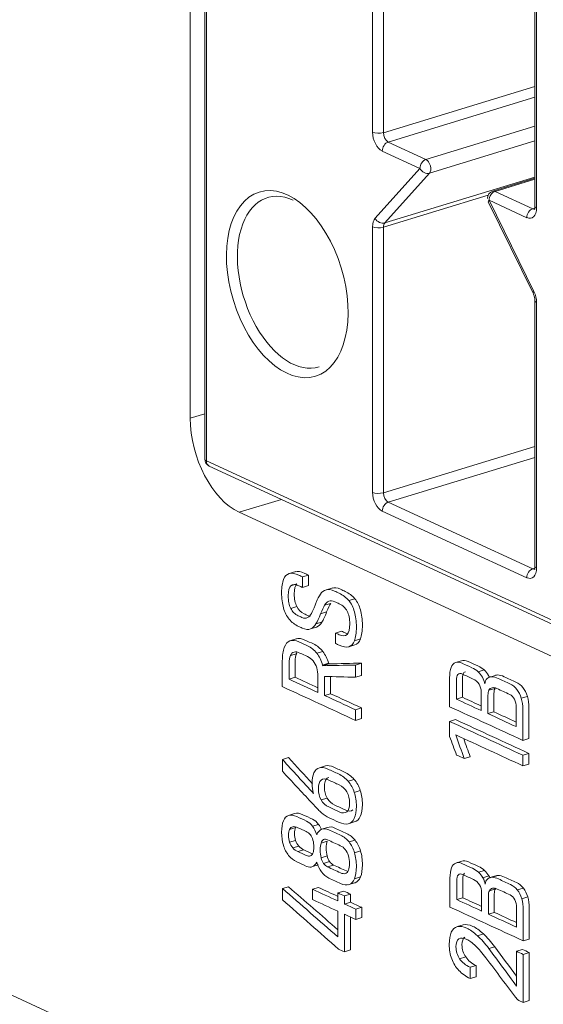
# Model space of a CAD drawing. Header units: millimetres. Extents: x 990 to 1809, y 0 to 562.
# Tile 483 of 550: x 1601.75 to 1608.51, y 156.75 to 169.48. Entities that reach past the tile are written whole.
import ezdxf

# ---------------------------------------------------------------- set-up
doc = ezdxf.new("R2010")
doc.units = ezdxf.units.MM
doc.layers.add('1', color=7, linetype='Continuous', true_color=0xffffff)
doc.layers.add('10', color=7, linetype='Continuous')

msp = doc.modelspace()

# ---------------------------------------------------------------- linework, layer by layer
at = {"layer": '1', "color": 7, "linetype": 'Continuous', "lineweight": 18}
for p, q in [((1603.95, 173.447), (1603.95, 164.327)), ((1603.95, 164.327), (1604.137, 164.384)), ((1604.581, 163.109), (1605.129, 163.276)), ((1604.581, 163.109), (1621.694, 155.215)), ((1605.314, 162.342), (1605.217, 162.313)), ((1605.479, 162.297), (1605.402, 162.273)), ((1605.328, 162.183), (1605.251, 162.159)), ((1605.479, 162.161), (1605.402, 162.137)), ((1605.793, 162.132), (1605.696, 162.103)), ((1606.076, 161.992), (1605.999, 161.968)), ((1605.327, 161.889), (1605.249, 161.866)), ((1605.765, 161.931), (1605.687, 161.907)), ((1605.713, 161.82), (1605.635, 161.796)), ((1605.582, 161.625), (1605.505, 161.601)), ((1605.652, 161.689), (1605.575, 161.666)), ((1605.332, 161.475), (1605.235, 161.445)), ((1605.906, 161.571), (1605.828, 161.547)), ((1606.15, 161.472), (1606.073, 161.448)), ((1606.076, 161.394), (1605.999, 161.37)), ((1605.244, 161.255), (1605.321, 161.279)), ((1605.663, 161.31), (1605.585, 161.286)), ((1605.738, 161.157), (1605.661, 161.133)), ((1605.741, 161.149), (1605.663, 161.125)), ((1606.165, 161.158), (1606.087, 161.134)), ((1607.454, 161.19), (1607.377, 161.166)), ((1605.227, 160.952), (1605.305, 160.975)), ((1606.165, 160.998), (1606.087, 160.975)), ((1607.748, 161.07), (1607.671, 161.046)), ((1607.906, 161.004), (1607.809, 160.974)), ((1605.764, 160.763), (1605.687, 160.74)), ((1607.467, 160.717), (1607.389, 160.693)), ((1607.811, 160.808), (1607.889, 160.831)), ((1608.307, 160.728), (1608.229, 160.705)), ((1606.165, 160.579), (1606.087, 160.555)), ((1607.798, 160.505), (1607.875, 160.528)), ((1606.165, 160.441), (1606.087, 160.417)), ((1607.38, 160.428), (1607.302, 160.404)), ((1608.326, 160.182), (1608.249, 160.159)), ((1607.568, 159.948), (1607.49, 159.924)), ((1608.326, 159.991), (1608.249, 159.967)), ((1605.218, 159.936), (1605.141, 159.912)), ((1605.696, 159.829), (1605.619, 159.805)), ((1608.326, 159.853), (1608.249, 159.83)), ((1606.068, 159.654), (1605.99, 159.631)), ((1606.147, 159.511), (1606.07, 159.487)), ((1605.642, 159.389), (1605.72, 159.413)), ((1605.299, 159.212), (1605.221, 159.189)), ((1605.608, 159.073), (1605.531, 159.049)), ((1606.069, 159.105), (1605.992, 159.081)), ((1605.234, 159.008), (1605.311, 159.032)), ((1605.725, 159.033), (1605.648, 159.009)), ((1605.234, 158.841), (1605.311, 158.865)), ((1605.641, 158.831), (1605.719, 158.855)), ((1606.081, 158.868), (1606.003, 158.845)), ((1605.275, 158.769), (1605.353, 158.792)), ((1605.341, 158.72), (1605.419, 158.744)), ((1606.151, 158.729), (1606.073, 158.706)), ((1605.608, 158.549), (1605.53, 158.526)), ((1605.641, 158.642), (1605.719, 158.666)), ((1605.674, 158.567), (1605.751, 158.591)), ((1605.725, 158.523), (1605.802, 158.547)), ((1607.459, 158.597), (1607.382, 158.573)), ((1607.753, 158.477), (1607.676, 158.453)), ((1605.99, 158.291), (1606.087, 158.321)), ((1606.151, 158.393), (1606.073, 158.369)), ((1607.81, 158.407), (1607.732, 158.383)), ((1607.901, 158.408), (1607.823, 158.385)), ((1607.928, 158.412), (1607.851, 158.389)), ((1605.219, 158.266), (1605.141, 158.243)), ((1605.608, 158.257), (1605.531, 158.233)), ((1605.936, 158.21), (1605.858, 158.186)), ((1606.02, 158.171), (1605.942, 158.147)), ((1607.816, 158.215), (1607.894, 158.238)), ((1608.255, 158.249), (1608.177, 158.225)), ((1606.02, 158.067), (1605.942, 158.043)), ((1607.394, 158.1), (1607.472, 158.124)), ((1608.312, 158.136), (1608.234, 158.112)), ((1607.253, 154.276), (1599.363, 157.916)), ((1606.166, 158), (1606.088, 157.976)), ((1607.803, 157.912), (1607.88, 157.935)), ((1606.166, 157.867), (1606.088, 157.843)), ((1607.479, 157.774), (1607.402, 157.75)), ((1607.738, 157.657), (1607.661, 157.633)), ((1608.331, 157.59), (1608.254, 157.566)), ((1606.02, 157.449), (1605.942, 157.426)), ((1607.885, 157.491), (1607.808, 157.468)), ((1608.244, 157.456), (1608.167, 157.432)), ((1608.331, 157.416), (1608.254, 157.392)), ((1607.51, 157.358), (1607.432, 157.334)), ((1607.645, 157.247), (1607.567, 157.224)), ((1607.646, 157.103), (1607.568, 157.079)), ((1608.331, 156.794), (1608.254, 156.77))]:
    msp.add_line(p, q, dxfattribs=at)
msp.add_ellipse((1604.581, 164.036), major_axis=(0.292, -0.956), ratio=0.585049, start_param=4.231114, end_param=5.80191, dxfattribs=at)
for points, knots in [([(1602.303, 176.416), (1610.893, 172.453), (1619.483, 168.49), (1632.368, 162.546), (1638.811, 159.575), (1645.254, 156.603), (1648.475, 155.117), (1649.549, 154.621), (1651.16, 153.878), (1651.696, 153.631), (1652.368, 153.321), (1652.502, 153.259), (1652.703, 153.166), (1652.77, 153.135), (1652.871, 153.089), (1652.904, 153.073), (1652.955, 153.05), (1652.972, 153.043), (1652.993, 153.033), (1652.997, 153.031), (1653.006, 153.027), (1653.015, 153.024), (1653.024, 153.021), (1653.034, 153.018), (1653.039, 153.017), (1653.054, 153.013), (1653.064, 153.01), (1653.084, 153.004), (1653.093, 153.001), (1653.122, 152.992), (1653.141, 152.986), (1653.199, 152.967), (1653.237, 152.954), (1653.351, 152.913), (1653.427, 152.884), (1653.651, 152.794), (1653.799, 152.728), (1653.946, 152.659)], [0, 0, 0, 0, 0.5, 0.5, 0.75, 0.875, 0.875, 0.9375, 0.9375, 0.96875, 0.96875, 0.976563, 0.976563, 0.980469, 0.980469, 0.982422, 0.982422, 0.983398, 0.983398, 0.983643, 0.983643, 0.983887, 0.984131, 0.984131, 0.984375, 0.984375, 0.984863, 0.984863, 0.985352, 0.985352, 0.986328, 0.986328, 0.988281, 0.988281, 0.992188, 0.992188, 1, 1, 1, 1]), ([(1621.961, 166.27), (1621.119, 166.659), (1620.278, 167.047), (1616.069, 168.988), (1612.703, 170.541), (1607.84, 172.784), (1606.344, 173.474), (1604.848, 174.164)], [0, 0, 0, 0, 0.147547, 0.147547, 0.737735, 0.737735, 1, 1, 1, 1]), ([(1605.155, 161.872), (1605.139, 161.929), (1605.131, 161.996), (1605.131, 162.071), (1605.131, 162.144), (1605.139, 162.2), (1605.155, 162.241)], [0, 0, 0, 0, 0.5, 0.5, 0.5, 1, 1, 1, 1]), ([(1605.155, 162.241), (1605.171, 162.282), (1605.196, 162.307), (1605.262, 162.325), (1605.303, 162.319), (1605.352, 162.296), (1605.369, 162.288), (1605.385, 162.281), (1605.402, 162.273)], [0, 0, 0, 0, 0.333333, 0.333333, 0.666667, 0.666667, 0.666667, 1, 1, 1, 1]), ([(1605.306, 162.34), (1605.306, 162.34), (1605.306, 162.34), (1605.339, 162.349), (1605.38, 162.342), (1605.43, 162.319), (1605.446, 162.312), (1605.463, 162.304), (1605.479, 162.297)], [0, 0, 0, 0, 0.001975, 0.001975, 0.500987, 0.500987, 0.500987, 1, 1, 1, 1]), ([(1605.251, 162.159), (1605.228, 162.138), (1605.217, 162.095), (1605.217, 162.031), (1605.217, 161.964), (1605.227, 161.909), (1605.249, 161.866)], [0, 0, 0, 0, 0.5, 0.5, 0.5, 1, 1, 1, 1]), ([(1605.402, 162.137), (1605.385, 162.145), (1605.369, 162.152), (1605.352, 162.16), (1605.307, 162.181), (1605.273, 162.18), (1605.251, 162.159)], [0, 0, 0, 0, 0.5, 0.5, 0.5, 1, 1, 1, 1]), ([(1605.328, 162.183), (1605.306, 162.161), (1605.294, 162.119), (1605.294, 162.055), (1605.294, 161.988), (1605.305, 161.933), (1605.327, 161.889)], [0, 0, 0, 0, 0.5, 0.5, 0.5, 1, 1, 1, 1]), ([(1605.633, 162.051), (1605.651, 162.079), (1605.676, 162.097), (1605.736, 162.115), (1605.772, 162.11), (1605.815, 162.09), (1605.835, 162.081), (1605.855, 162.071), (1605.875, 162.062), (1605.925, 162.039), (1605.966, 162.008), (1605.999, 161.968)], [0, 0, 0, 0, 0.25, 0.25, 0.5, 0.5, 0.5, 0.75, 0.75, 0.75, 1, 1, 1, 1]), ([(1605.784, 162.13), (1605.814, 162.139), (1605.85, 162.133), (1605.893, 162.114), (1605.913, 162.104), (1605.933, 162.095), (1605.953, 162.086), (1606.002, 162.063), (1606.043, 162.032), (1606.076, 161.992)], [0, 0, 0, 0, 0.332484, 0.332484, 0.332484, 0.666242, 0.666242, 0.666242, 1, 1, 1, 1]), ([(1606.076, 161.992), (1606.109, 161.952), (1606.133, 161.904), (1606.166, 161.79), (1606.175, 161.724), (1606.175, 161.574), (1606.167, 161.515), (1606.15, 161.472)], [0, 0, 0, 0, 0.333333, 0.333333, 0.666667, 0.666667, 1, 1, 1, 1]), ([(1605.249, 161.866), (1605.27, 161.822), (1605.303, 161.791), (1605.346, 161.771), (1605.361, 161.764), (1605.377, 161.757), (1605.392, 161.75), (1605.421, 161.736), (1605.446, 161.735), (1605.466, 161.747)], [0, 0, 0, 0, 0.333333, 0.333333, 0.333333, 0.666667, 0.666667, 0.666667, 1, 1, 1, 1]), ([(1605.327, 161.889), (1605.348, 161.846), (1605.38, 161.814), (1605.423, 161.795), (1605.439, 161.788), (1605.454, 161.78), (1605.469, 161.773), (1605.48, 161.768), (1605.491, 161.765), (1605.501, 161.763)], [0, 0, 0, 0, 0.42071, 0.42071, 0.42071, 0.84142, 0.84142, 0.84142, 1, 1, 1, 1]), ([(1605.977, 161.83), (1605.955, 161.873), (1605.921, 161.905), (1605.875, 161.926), (1605.856, 161.935), (1605.838, 161.944), (1605.819, 161.952), (1605.789, 161.966), (1605.763, 161.968), (1605.741, 161.958)], [0, 0, 0, 0, 0.333333, 0.333333, 0.333333, 0.666667, 0.666667, 0.666667, 1, 1, 1, 1]), ([(1605.999, 161.968), (1606.031, 161.929), (1606.056, 161.88), (1606.089, 161.766), (1606.097, 161.701), (1606.097, 161.55), (1606.089, 161.491), (1606.073, 161.448)], [0, 0, 0, 0, 0.333333, 0.333333, 0.666667, 0.666667, 1, 1, 1, 1]), ([(1605.505, 161.601), (1605.476, 161.588), (1605.439, 161.592), (1605.396, 161.612), (1605.38, 161.619), (1605.365, 161.626), (1605.35, 161.633), (1605.301, 161.656), (1605.26, 161.687), (1605.228, 161.727)], [0, 0, 0, 0, 0.333333, 0.333333, 0.333333, 0.666667, 0.666667, 0.666667, 1, 1, 1, 1]), ([(1605.977, 161.529), (1606, 161.552), (1606.011, 161.597), (1606.011, 161.732), (1606, 161.787), (1605.977, 161.83)], [0, 0, 0, 0, 0.5, 0.5, 1, 1, 1, 1]), ([(1605.322, 161.472), (1605.353, 161.481), (1605.39, 161.476), (1605.432, 161.457), (1605.469, 161.44), (1605.506, 161.423), (1605.543, 161.406), (1605.59, 161.384), (1605.629, 161.352), (1605.663, 161.31)], [0, 0, 0, 0, 0.320104, 0.320104, 0.320104, 0.660052, 0.660052, 0.660052, 1, 1, 1, 1]), ([(1605.828, 161.547), (1605.844, 161.54), (1605.859, 161.533), (1605.875, 161.526), (1605.921, 161.505), (1605.955, 161.506), (1605.977, 161.529)], [0, 0, 0, 0, 0.5, 0.5, 0.5, 1, 1, 1, 1]), ([(1605.906, 161.571), (1605.921, 161.564), (1605.937, 161.557), (1605.953, 161.549), (1605.963, 161.545), (1605.972, 161.541), (1605.981, 161.539)], [0, 0, 0, 0, 0.820283, 0.820283, 0.820283, 1, 1, 1, 1]), ([(1605.14, 160.854), (1605.14, 160.965), (1605.14, 161.076), (1605.14, 161.187), (1605.14, 161.26), (1605.148, 161.318), (1605.165, 161.362)], [0, 0, 0, 0, 0.5, 0.5, 0.5, 1, 1, 1, 1]), ([(1605.165, 161.362), (1605.182, 161.406), (1605.206, 161.434), (1605.271, 161.458), (1605.31, 161.454), (1605.355, 161.433), (1605.392, 161.416), (1605.429, 161.399), (1605.465, 161.382), (1605.512, 161.361), (1605.552, 161.329), (1605.585, 161.286)], [0, 0, 0, 0, 0.25, 0.25, 0.5, 0.5, 0.5, 0.75, 0.75, 0.75, 1, 1, 1, 1]), ([(1605.999, 161.37), (1605.966, 161.361), (1605.925, 161.367), (1605.875, 161.39), (1605.859, 161.397), (1605.844, 161.404), (1605.828, 161.412)], [0, 0, 0, 0, 0.5, 0.5, 0.5, 1, 1, 1, 1]), ([(1605.244, 161.255), (1605.233, 161.231), (1605.227, 161.198), (1605.227, 161.156), (1605.227, 161.088), (1605.227, 161.02), (1605.227, 160.952)], [0, 0, 0, 0, 0.5, 0.5, 0.5, 1, 1, 1, 1]), ([(1605.538, 161.187), (1605.518, 161.212), (1605.494, 161.231), (1605.465, 161.244), (1605.433, 161.259), (1605.4, 161.274), (1605.368, 161.289), (1605.338, 161.303), (1605.313, 161.307), (1605.292, 161.301)], [0, 0, 0, 0, 0.333333, 0.333333, 0.333333, 0.666667, 0.666667, 0.666667, 1, 1, 1, 1]), ([(1605.321, 161.279), (1605.31, 161.254), (1605.305, 161.221), (1605.305, 161.18), (1605.305, 161.112), (1605.305, 161.044), (1605.305, 160.975)], [0, 0, 0, 0, 0.5, 0.5, 0.5, 1, 1, 1, 1]), ([(1605.6, 160.78), (1605.6, 160.848), (1605.6, 160.916), (1605.6, 160.984), (1605.6, 161.026), (1605.594, 161.064), (1605.584, 161.098)], [0, 0, 0, 0, 0.5, 0.5, 0.5, 1, 1, 1, 1]), ([(1607.302, 160.595), (1607.302, 160.72), (1607.302, 160.844), (1607.302, 160.968), (1607.302, 161.024), (1607.308, 161.068), (1607.321, 161.102)], [0, 0, 0, 0, 0.5, 0.5, 0.5, 1, 1, 1, 1]), ([(1607.377, 161.166), (1607.401, 161.175), (1607.43, 161.172), (1607.464, 161.157), (1607.507, 161.137), (1607.549, 161.118), (1607.591, 161.098), (1607.621, 161.084), (1607.648, 161.067), (1607.671, 161.046)], [0, 0, 0, 0, 0.333333, 0.333333, 0.333333, 0.666667, 0.666667, 0.666667, 1, 1, 1, 1]), ([(1607.454, 161.19), (1607.478, 161.199), (1607.507, 161.196), (1607.542, 161.18), (1607.584, 161.161), (1607.626, 161.141), (1607.669, 161.122), (1607.699, 161.108), (1607.725, 161.091), (1607.748, 161.07)], [0, 0, 0, 0, 0.333333, 0.333333, 0.333333, 0.666667, 0.666667, 0.666667, 1, 1, 1, 1]), ([(1605.685, 160.987), (1605.686, 160.97), (1605.687, 160.953), (1605.687, 160.935), (1605.687, 160.87), (1605.687, 160.805), (1605.687, 160.74)], [0, 0, 0, 0, 0.5, 0.5, 0.5, 1, 1, 1, 1]), ([(1605.764, 160.985), (1605.764, 160.976), (1605.764, 160.967), (1605.764, 160.958), (1605.764, 160.893), (1605.764, 160.828), (1605.764, 160.763)], [0, 0, 0, 0, 0.332237, 0.332237, 0.332237, 1, 1, 1, 1]), ([(1607.71, 160.545), (1607.71, 160.624), (1607.71, 160.704), (1607.71, 160.783), (1607.71, 160.822), (1607.701, 160.856), (1607.665, 160.916), (1607.639, 160.938), (1607.606, 160.953), (1607.561, 160.974), (1607.515, 160.995), (1607.47, 161.016), (1607.444, 161.028), (1607.425, 161.026), (1607.396, 160.997), (1607.389, 160.971), (1607.389, 160.933), (1607.389, 160.853), (1607.389, 160.773), (1607.389, 160.693)], [0, 0, 0, 0, 0.142857, 0.142857, 0.142857, 0.285714, 0.285714, 0.428571, 0.428571, 0.428571, 0.571429, 0.571429, 0.571429, 0.714286, 0.714286, 0.857143, 0.857143, 0.857143, 1, 1, 1, 1]), ([(1607.506, 161.046), (1607.499, 161.044), (1607.493, 161.041), (1607.474, 161.02), (1607.467, 160.994), (1607.467, 160.957), (1607.467, 160.877), (1607.467, 160.797), (1607.467, 160.717)], [0, 0, 0, 0, 0.152657, 0.152657, 0.576328, 0.576328, 0.576328, 1, 1, 1, 1]), ([(1607.671, 161.046), (1607.694, 161.025), (1607.713, 161.002), (1607.742, 160.95), (1607.752, 160.922), (1607.757, 160.892)], [0, 0, 0, 0, 0.5, 0.5, 1, 1, 1, 1]), ([(1607.748, 161.07), (1607.771, 161.049), (1607.79, 161.026), (1607.809, 160.992), (1607.813, 160.985), (1607.816, 160.977)], [0, 0, 0, 0, 0.782053, 0.782053, 1, 1, 1, 1]), ([(1607.757, 160.892), (1607.762, 160.922), (1607.771, 160.944), (1607.802, 160.974), (1607.821, 160.981), (1607.87, 160.982), (1607.898, 160.974), (1607.93, 160.96), (1607.981, 160.936), (1608.032, 160.913), (1608.082, 160.89), (1608.117, 160.873), (1608.147, 160.85), (1608.197, 160.786), (1608.216, 160.749), (1608.229, 160.705)], [0, 0, 0, 0, 0.166667, 0.166667, 0.333333, 0.333333, 0.5, 0.5, 0.5, 0.666667, 0.666667, 0.666667, 0.833333, 0.833333, 1, 1, 1, 1]), ([(1607.895, 161.001), (1607.904, 161.004), (1607.913, 161.005), (1607.948, 161.005), (1607.976, 160.998), (1608.008, 160.983), (1608.059, 160.96), (1608.109, 160.937), (1608.16, 160.913), (1608.195, 160.897), (1608.225, 160.873), (1608.275, 160.81), (1608.294, 160.772), (1608.307, 160.728)], [0, 0, 0, 0, 0.094125, 0.094125, 0.320594, 0.320594, 0.320594, 0.547062, 0.547062, 0.547062, 0.773531, 0.773531, 1, 1, 1, 1]), ([(1608.162, 160.337), (1608.162, 160.419), (1608.162, 160.502), (1608.162, 160.584), (1608.162, 160.626), (1608.154, 160.661), (1608.126, 160.72), (1608.106, 160.741), (1608.08, 160.753), (1608.024, 160.779), (1607.969, 160.804), (1607.913, 160.83), (1607.889, 160.841), (1607.868, 160.844), (1607.834, 160.836), (1607.82, 160.825), (1607.811, 160.808)], [0, 0, 0, 0, 0.166667, 0.166667, 0.166667, 0.333333, 0.333333, 0.5, 0.5, 0.5, 0.666667, 0.666667, 0.666667, 0.833333, 0.833333, 1, 1, 1, 1]), ([(1607.811, 160.808), (1607.802, 160.79), (1607.798, 160.769), (1607.798, 160.743), (1607.798, 160.663), (1607.798, 160.584), (1607.798, 160.505)], [0, 0, 0, 0, 0.5, 0.5, 0.5, 1, 1, 1, 1]), ([(1607.889, 160.831), (1607.88, 160.814), (1607.875, 160.793), (1607.875, 160.766), (1607.875, 160.687), (1607.875, 160.608), (1607.875, 160.528)], [0, 0, 0, 0, 0.5, 0.5, 0.5, 1, 1, 1, 1]), ([(1608.307, 160.728), (1608.32, 160.684), (1608.326, 160.635), (1608.326, 160.581), (1608.326, 160.448), (1608.326, 160.315), (1608.326, 160.182)], [0, 0, 0, 0, 0.5, 0.5, 0.5, 1, 1, 1, 1]), ([(1608.229, 160.705), (1608.242, 160.661), (1608.249, 160.612), (1608.249, 160.557), (1608.249, 160.425), (1608.249, 160.292), (1608.249, 160.159)], [0, 0, 0, 0, 0.5, 0.5, 0.5, 1, 1, 1, 1]), ([(1605.696, 159.829), (1605.727, 159.837), (1605.764, 159.832), (1605.807, 159.812), (1605.852, 159.791), (1605.897, 159.77), (1605.942, 159.749), (1605.991, 159.727), (1606.033, 159.695), (1606.068, 159.654)], [0, 0, 0, 0, 0.333333, 0.333333, 0.333333, 0.666667, 0.666667, 0.666667, 1, 1, 1, 1]), ([(1605.545, 159.471), (1605.532, 159.518), (1605.525, 159.56), (1605.525, 159.596), (1605.525, 159.657), (1605.533, 159.705), (1605.549, 159.74)], [0, 0, 0, 0, 0.5, 0.5, 0.5, 1, 1, 1, 1]), ([(1605.619, 159.805), (1605.649, 159.814), (1605.686, 159.808), (1605.729, 159.788), (1605.774, 159.767), (1605.82, 159.746), (1605.865, 159.726), (1605.914, 159.703), (1605.956, 159.671), (1605.99, 159.631)], [0, 0, 0, 0, 0.333333, 0.333333, 0.333333, 0.666667, 0.666667, 0.666667, 1, 1, 1, 1]), ([(1605.876, 159.583), (1605.831, 159.604), (1605.785, 159.624), (1605.74, 159.645), (1605.698, 159.665), (1605.665, 159.665), (1605.618, 159.626), (1605.607, 159.588), (1605.607, 159.478), (1605.619, 159.43), (1605.642, 159.389)], [0, 0, 0, 0, 0.25, 0.25, 0.25, 0.5, 0.5, 0.75, 0.75, 1, 1, 1, 1]), ([(1605.74, 159.68), (1605.732, 159.678), (1605.725, 159.674), (1605.696, 159.649), (1605.684, 159.612), (1605.684, 159.502), (1605.696, 159.454), (1605.72, 159.413)], [0, 0, 0, 0, 0.117849, 0.117849, 0.558924, 0.558924, 1, 1, 1, 1]), ([(1605.974, 159.236), (1605.997, 159.255), (1606.009, 159.293), (1606.009, 159.403), (1605.997, 159.451), (1605.974, 159.492)], [0, 0, 0, 0, 0.5, 0.5, 1, 1, 1, 1]), ([(1606.07, 159.487), (1606.088, 159.433), (1606.097, 159.372), (1606.097, 159.241), (1606.088, 159.189), (1606.052, 159.113), (1606.026, 159.089), (1605.992, 159.081)], [0, 0, 0, 0, 0.333333, 0.333333, 0.666667, 0.666667, 1, 1, 1, 1]), ([(1606.147, 159.511), (1606.166, 159.456), (1606.175, 159.396), (1606.175, 159.265), (1606.166, 159.213), (1606.13, 159.136), (1606.104, 159.113), (1606.069, 159.105)], [0, 0, 0, 0, 0.333333, 0.333333, 0.666667, 0.666667, 1, 1, 1, 1]), ([(1605.642, 159.389), (1605.665, 159.348), (1605.698, 159.317), (1605.741, 159.298), (1605.786, 159.277), (1605.831, 159.256), (1605.876, 159.235), (1605.919, 159.216), (1605.951, 159.216), (1605.974, 159.236)], [0, 0, 0, 0, 0.333333, 0.333333, 0.333333, 0.666667, 0.666667, 0.666667, 1, 1, 1, 1]), ([(1605.72, 159.413), (1605.743, 159.371), (1605.776, 159.341), (1605.819, 159.321), (1605.864, 159.301), (1605.909, 159.28), (1605.954, 159.259), (1605.996, 159.24), (1606.029, 159.24), (1606.052, 159.259)], [0, 0, 0, 0, 0.333333, 0.333333, 0.333333, 0.666667, 0.666667, 0.666667, 1, 1, 1, 1]), ([(1605.221, 159.189), (1605.25, 159.198), (1605.286, 159.193), (1605.37, 159.154), (1605.412, 159.135), (1605.454, 159.115), (1605.483, 159.102), (1605.508, 159.08), (1605.531, 159.049)], [0, 0, 0, 0, 0.333333, 0.333333, 0.666667, 0.666667, 0.666667, 1, 1, 1, 1]), ([(1605.299, 159.212), (1605.328, 159.222), (1605.363, 159.217), (1605.447, 159.178), (1605.49, 159.159), (1605.532, 159.139), (1605.56, 159.126), (1605.586, 159.104), (1605.608, 159.073)], [0, 0, 0, 0, 0.333333, 0.333333, 0.666667, 0.666667, 0.666667, 1, 1, 1, 1]), ([(1605.992, 159.081), (1605.957, 159.072), (1605.916, 159.079), (1605.868, 159.102), (1605.827, 159.12), (1605.786, 159.139), (1605.746, 159.158), (1605.708, 159.175), (1605.676, 159.196), (1605.648, 159.221)], [0, 0, 0, 0, 0.333333, 0.333333, 0.333333, 0.666667, 0.666667, 0.666667, 1, 1, 1, 1]), ([(1605.221, 158.672), (1605.192, 158.709), (1605.169, 158.752), (1605.138, 158.854), (1605.131, 158.91), (1605.131, 159.034), (1605.138, 159.083), (1605.154, 159.12)], [0, 0, 0, 0, 0.333333, 0.333333, 0.666667, 0.666667, 1, 1, 1, 1]), ([(1605.234, 159.008), (1605.224, 158.989), (1605.219, 158.964), (1605.219, 158.899), (1605.224, 158.869), (1605.234, 158.841)], [0, 0, 0, 0, 0.5, 0.5, 1, 1, 1, 1]), ([(1605.502, 158.938), (1605.487, 158.957), (1605.469, 158.971), (1605.447, 158.981), (1605.412, 158.997), (1605.376, 159.014), (1605.34, 159.03), (1605.315, 159.042), (1605.293, 159.046), (1605.275, 159.042)], [0, 0, 0, 0, 0.333333, 0.333333, 0.333333, 0.666667, 0.666667, 0.666667, 1, 1, 1, 1]), ([(1605.311, 159.032), (1605.302, 159.013), (1605.297, 158.987), (1605.297, 158.922), (1605.302, 158.892), (1605.311, 158.865)], [0, 0, 0, 0, 0.5, 0.5, 1, 1, 1, 1]), ([(1605.648, 159.009), (1605.675, 159.021), (1605.706, 159.018), (1605.74, 159.003), (1605.791, 158.979), (1605.842, 158.956), (1605.893, 158.932), (1605.936, 158.913), (1605.972, 158.883), (1606.003, 158.845)], [0, 0, 0, 0, 0.333333, 0.333333, 0.333333, 0.666667, 0.666667, 0.666667, 1, 1, 1, 1]), ([(1605.725, 159.033), (1605.753, 159.044), (1605.784, 159.042), (1605.818, 159.026), (1605.869, 159.003), (1605.919, 158.979), (1605.97, 158.956), (1606.013, 158.936), (1606.05, 158.907), (1606.081, 158.868)], [0, 0, 0, 0, 0.333333, 0.333333, 0.333333, 0.666667, 0.666667, 0.666667, 1, 1, 1, 1]), ([(1605.536, 158.701), (1605.544, 158.721), (1605.548, 158.747), (1605.548, 158.812), (1605.544, 158.842), (1605.536, 158.869)], [0, 0, 0, 0, 0.5, 0.5, 1, 1, 1, 1]), ([(1605.641, 158.831), (1605.634, 158.809), (1605.63, 158.779), (1605.63, 158.705), (1605.634, 158.671), (1605.641, 158.642)], [0, 0, 0, 0, 0.5, 0.5, 1, 1, 1, 1]), ([(1605.954, 158.747), (1605.936, 158.769), (1605.915, 158.786), (1605.889, 158.797), (1605.834, 158.823), (1605.779, 158.848), (1605.724, 158.873), (1605.704, 158.882), (1605.688, 158.883), (1605.674, 158.876)], [0, 0, 0, 0, 0.333333, 0.333333, 0.333333, 0.666667, 0.666667, 0.666667, 1, 1, 1, 1]), ([(1605.719, 158.855), (1605.711, 158.832), (1605.708, 158.802), (1605.708, 158.728), (1605.711, 158.695), (1605.719, 158.666)], [0, 0, 0, 0, 0.5, 0.5, 1, 1, 1, 1]), ([(1605.53, 158.526), (1605.507, 158.516), (1605.482, 158.517), (1605.454, 158.53), (1605.412, 158.55), (1605.37, 158.569), (1605.286, 158.608), (1605.251, 158.636), (1605.221, 158.672)], [0, 0, 0, 0, 0.333333, 0.333333, 0.333333, 0.666667, 0.666667, 1, 1, 1, 1]), ([(1605.341, 158.72), (1605.377, 158.704), (1605.413, 158.687), (1605.449, 158.671), (1605.469, 158.661), (1605.487, 158.659), (1605.502, 158.664)], [0, 0, 0, 0, 0.5, 0.5, 0.5, 1, 1, 1, 1]), ([(1605.419, 158.744), (1605.454, 158.727), (1605.49, 158.711), (1605.526, 158.694), (1605.528, 158.694), (1605.53, 158.693), (1605.531, 158.692)], [0, 0, 0, 0, 0.922904, 0.922904, 0.922904, 1, 1, 1, 1]), ([(1606.073, 158.706), (1606.089, 158.652), (1606.097, 158.592), (1606.097, 158.461), (1606.089, 158.408), (1606.073, 158.369)], [0, 0, 0, 0, 0.5, 0.5, 1, 1, 1, 1]), ([(1606.151, 158.729), (1606.167, 158.675), (1606.175, 158.616), (1606.175, 158.484), (1606.167, 158.432), (1606.151, 158.393)], [0, 0, 0, 0, 0.5, 0.5, 1, 1, 1, 1]), ([(1605.74, 158.379), (1605.706, 158.395), (1605.675, 158.421), (1605.62, 158.493), (1605.599, 158.535), (1605.584, 158.585)], [0, 0, 0, 0, 0.5, 0.5, 1, 1, 1, 1]), ([(1605.802, 158.547), (1605.858, 158.521), (1605.913, 158.496), (1605.968, 158.47), (1605.975, 158.467), (1605.981, 158.465), (1605.987, 158.463)], [0, 0, 0, 0, 0.795845, 0.795845, 0.795845, 1, 1, 1, 1]), ([(1605.995, 158.479), (1606.004, 158.501), (1606.009, 158.53), (1606.009, 158.604), (1606.004, 158.638), (1605.995, 158.668)], [0, 0, 0, 0, 0.5, 0.5, 1, 1, 1, 1]), ([(1607.382, 158.573), (1607.406, 158.583), (1607.435, 158.58), (1607.469, 158.564), (1607.511, 158.544), (1607.554, 158.525), (1607.596, 158.505), (1607.626, 158.491), (1607.653, 158.474), (1607.676, 158.453)], [0, 0, 0, 0, 0.333333, 0.333333, 0.333333, 0.666667, 0.666667, 0.666667, 1, 1, 1, 1]), ([(1607.459, 158.597), (1607.483, 158.606), (1607.512, 158.603), (1607.547, 158.587), (1607.589, 158.568), (1607.631, 158.548), (1607.674, 158.529), (1607.704, 158.515), (1607.73, 158.498), (1607.753, 158.477)], [0, 0, 0, 0, 0.333333, 0.333333, 0.333333, 0.666667, 0.666667, 0.666667, 1, 1, 1, 1]), ([(1605.725, 158.523), (1605.78, 158.498), (1605.835, 158.472), (1605.891, 158.447), (1605.915, 158.435), (1605.937, 158.432), (1605.954, 158.438)], [0, 0, 0, 0, 0.5, 0.5, 0.5, 1, 1, 1, 1]), ([(1607.307, 158.003), (1607.307, 158.127), (1607.307, 158.251), (1607.307, 158.376), (1607.307, 158.431), (1607.313, 158.475), (1607.326, 158.509)], [0, 0, 0, 0, 0.5, 0.5, 0.5, 1, 1, 1, 1]), ([(1607.415, 158.419), (1607.401, 158.404), (1607.394, 158.378), (1607.394, 158.34), (1607.394, 158.26), (1607.394, 158.18), (1607.394, 158.1)], [0, 0, 0, 0, 0.5, 0.5, 0.5, 1, 1, 1, 1]), ([(1607.688, 158.293), (1607.67, 158.323), (1607.644, 158.345), (1607.611, 158.361), (1607.566, 158.381), (1607.52, 158.402), (1607.475, 158.423), (1607.449, 158.435), (1607.429, 158.434), (1607.415, 158.419)], [0, 0, 0, 0, 0.333333, 0.333333, 0.333333, 0.666667, 0.666667, 0.666667, 1, 1, 1, 1]), ([(1607.493, 158.443), (1607.479, 158.428), (1607.472, 158.401), (1607.472, 158.364), (1607.472, 158.284), (1607.472, 158.204), (1607.472, 158.124)], [0, 0, 0, 0, 0.5, 0.5, 0.5, 1, 1, 1, 1]), ([(1606.073, 158.369), (1606.057, 158.33), (1606.034, 158.305), (1605.972, 158.284), (1605.936, 158.289), (1605.893, 158.309), (1605.842, 158.332), (1605.791, 158.356), (1605.74, 158.379)], [0, 0, 0, 0, 0.333333, 0.333333, 0.666667, 0.666667, 0.666667, 1, 1, 1, 1]), ([(1606.151, 158.393), (1606.135, 158.354), (1606.111, 158.329), (1606.079, 158.318), (1606.077, 158.317), (1606.075, 158.317)], [0, 0, 0, 0, 0.946756, 0.946756, 1, 1, 1, 1]), ([(1607.715, 157.952), (1607.715, 158.031), (1607.715, 158.111), (1607.715, 158.19), (1607.715, 158.229), (1607.706, 158.263), (1607.688, 158.293)], [0, 0, 0, 0, 0.5, 0.5, 0.5, 1, 1, 1, 1]), ([(1607.851, 158.389), (1607.875, 158.389), (1607.903, 158.382), (1607.935, 158.367), (1607.986, 158.343), (1608.036, 158.32), (1608.087, 158.297), (1608.122, 158.281), (1608.152, 158.257), (1608.177, 158.225)], [0, 0, 0, 0, 0.333333, 0.333333, 0.333333, 0.666667, 0.666667, 0.666667, 1, 1, 1, 1]), ([(1607.928, 158.412), (1607.953, 158.413), (1607.981, 158.405), (1608.013, 158.391), (1608.063, 158.367), (1608.114, 158.344), (1608.165, 158.321), (1608.2, 158.304), (1608.23, 158.28), (1608.255, 158.249)], [0, 0, 0, 0, 0.333333, 0.333333, 0.333333, 0.666667, 0.666667, 0.666667, 1, 1, 1, 1]), ([(1607.816, 158.215), (1607.807, 158.198), (1607.803, 158.176), (1607.803, 158.15), (1607.803, 158.07), (1607.803, 157.991), (1607.803, 157.912)], [0, 0, 0, 0, 0.5, 0.5, 0.5, 1, 1, 1, 1]), ([(1607.894, 158.238), (1607.885, 158.221), (1607.88, 158.2), (1607.88, 158.174), (1607.88, 158.094), (1607.88, 158.015), (1607.88, 157.935)], [0, 0, 0, 0, 0.5, 0.5, 0.5, 1, 1, 1, 1]), ([(1608.145, 158.098), (1608.131, 158.128), (1608.111, 158.148), (1608.085, 158.16), (1608.029, 158.186), (1607.974, 158.212), (1607.918, 158.237)], [0, 0, 0, 0, 0.5, 0.5, 0.5, 1, 1, 1, 1]), ([(1608.167, 157.744), (1608.167, 157.826), (1608.167, 157.909), (1608.167, 157.992), (1608.167, 158.033), (1608.159, 158.068), (1608.145, 158.098)], [0, 0, 0, 0, 0.5, 0.5, 0.5, 1, 1, 1, 1]), ([(1608.234, 158.112), (1608.247, 158.068), (1608.254, 158.019), (1608.254, 157.965), (1608.254, 157.832), (1608.254, 157.699), (1608.254, 157.566)], [0, 0, 0, 0, 0.5, 0.5, 0.5, 1, 1, 1, 1]), ([(1608.312, 158.136), (1608.325, 158.092), (1608.331, 158.043), (1608.331, 157.988), (1608.331, 157.855), (1608.331, 157.723), (1608.331, 157.59)], [0, 0, 0, 0, 0.5, 0.5, 0.5, 1, 1, 1, 1]), ([(1607.479, 157.774), (1607.513, 157.783), (1607.554, 157.776), (1607.602, 157.754), (1607.643, 157.735), (1607.689, 157.703), (1607.738, 157.657)], [0, 0, 0, 0, 0.5, 0.5, 0.5, 1, 1, 1, 1]), ([(1607.329, 157.334), (1607.308, 157.391), (1607.297, 157.453), (1607.297, 157.586), (1607.306, 157.639), (1607.342, 157.717), (1607.368, 157.741), (1607.402, 157.75)], [0, 0, 0, 0, 0.333333, 0.333333, 0.666667, 0.666667, 1, 1, 1, 1]), ([(1607.402, 157.75), (1607.436, 157.759), (1607.477, 157.752), (1607.525, 157.73), (1607.566, 157.711), (1607.611, 157.679), (1607.661, 157.633)], [0, 0, 0, 0, 0.5, 0.5, 0.5, 1, 1, 1, 1]), ([(1607.421, 157.591), (1607.397, 157.575), (1607.384, 157.541), (1607.384, 157.491), (1607.384, 157.433), (1607.4, 157.38), (1607.432, 157.334)], [0, 0, 0, 0, 0.5, 0.5, 0.5, 1, 1, 1, 1]), ([(1607.771, 157.347), (1607.725, 157.408), (1607.681, 157.459), (1607.595, 157.542), (1607.557, 157.57), (1607.524, 157.585), (1607.48, 157.606), (1607.445, 157.608), (1607.421, 157.591)], [0, 0, 0, 0, 0.333333, 0.333333, 0.666667, 0.666667, 0.666667, 1, 1, 1, 1]), ([(1607.498, 157.615), (1607.474, 157.598), (1607.462, 157.565), (1607.462, 157.514), (1607.462, 157.456), (1607.478, 157.404), (1607.51, 157.358)], [0, 0, 0, 0, 0.5, 0.5, 0.5, 1, 1, 1, 1]), ([(1607.568, 157.079), (1607.568, 157.079), (1607.568, 157.079), (1607.567, 157.079), (1607.511, 157.106), (1607.462, 157.14), (1607.421, 157.184)], [0, 0, 0, 0, 0.5, 0.5, 0.5, 1, 1, 1, 1])]:
    msp.add_open_spline(points, degree=3, knots=knots, dxfattribs=at)
for points in [[(1605.402, 162.273), (1605.402, 162.228), (1605.402, 162.182), (1605.402, 162.137)], [(1605.479, 162.297), (1605.479, 162.251), (1605.479, 162.206), (1605.479, 162.161)], [(1605.577, 161.944), (1605.595, 161.988), (1605.614, 162.024), (1605.633, 162.051)], [(1605.228, 161.727), (1605.195, 161.767), (1605.171, 161.815), (1605.155, 161.872)], [(1605.517, 161.802), (1605.53, 161.826), (1605.545, 161.862), (1605.563, 161.908)], [(1605.563, 161.908), (1605.572, 161.93), (1605.577, 161.943), (1605.577, 161.944)], [(1605.687, 161.907), (1605.673, 161.883), (1605.655, 161.846), (1605.635, 161.796)], [(1605.741, 161.958), (1605.72, 161.949), (1605.702, 161.932), (1605.687, 161.907)], [(1605.765, 161.931), (1605.75, 161.907), (1605.733, 161.87), (1605.713, 161.82)], [(1605.466, 161.747), (1605.487, 161.759), (1605.503, 161.777), (1605.517, 161.802)], [(1605.635, 161.796), (1605.612, 161.739), (1605.592, 161.696), (1605.575, 161.666)], [(1605.713, 161.82), (1605.69, 161.763), (1605.67, 161.719), (1605.652, 161.689)], [(1554.302, 161.695), (1582.543, 148.668), (1610.783, 135.641), (1639.023, 122.614)], [(1605.575, 161.666), (1605.558, 161.636), (1605.534, 161.614), (1605.505, 161.601)], [(1605.652, 161.689), (1605.635, 161.659), (1605.612, 161.638), (1605.582, 161.625)], [(1605.828, 161.412), (1605.828, 161.457), (1605.828, 161.502), (1605.828, 161.547)], [(1606.15, 161.472), (1606.134, 161.43), (1606.109, 161.404), (1606.076, 161.394)], [(1606.073, 161.448), (1606.056, 161.406), (1606.032, 161.38), (1605.999, 161.37)], [(1605.292, 161.301), (1605.271, 161.295), (1605.255, 161.28), (1605.244, 161.255)], [(1605.329, 161.293), (1605.326, 161.289), (1605.324, 161.284), (1605.321, 161.279)], [(1605.585, 161.286), (1605.618, 161.244), (1605.643, 161.193), (1605.661, 161.133)], [(1605.663, 161.31), (1605.696, 161.267), (1605.721, 161.216), (1605.738, 161.157)], [(1605.584, 161.098), (1605.574, 161.133), (1605.558, 161.162), (1605.538, 161.187)], [(1605.661, 161.133), (1605.662, 161.131), (1605.662, 161.128), (1605.663, 161.125)], [(1605.663, 161.125), (1605.804, 161.128), (1605.946, 161.131), (1606.087, 161.134)], [(1605.738, 161.157), (1605.739, 161.154), (1605.74, 161.152), (1605.741, 161.149)], [(1605.741, 161.149), (1605.882, 161.152), (1606.024, 161.155), (1606.165, 161.158)], [(1606.087, 161.134), (1606.087, 161.081), (1606.087, 161.028), (1606.087, 160.975)], [(1606.165, 161.158), (1606.165, 161.105), (1606.165, 161.052), (1606.165, 160.998)], [(1607.321, 161.102), (1607.334, 161.135), (1607.353, 161.156), (1607.377, 161.166)], [(1605.305, 160.975), (1605.403, 160.93), (1605.501, 160.885), (1605.6, 160.839)], [(1606.087, 160.975), (1605.953, 160.979), (1605.819, 160.983), (1605.685, 160.987)], [(1606.087, 160.417), (1605.772, 160.563), (1605.456, 160.709), (1605.14, 160.854)], [(1605.227, 160.952), (1605.351, 160.894), (1605.475, 160.837), (1605.6, 160.78)], [(1605.687, 160.74), (1605.82, 160.678), (1605.954, 160.616), (1606.087, 160.555)], [(1605.764, 160.763), (1605.898, 160.702), (1606.031, 160.64), (1606.165, 160.579)], [(1607.467, 160.717), (1607.548, 160.679), (1607.629, 160.642), (1607.71, 160.604)], [(1608.249, 160.159), (1607.933, 160.304), (1607.618, 160.45), (1607.302, 160.595)], [(1607.389, 160.693), (1607.496, 160.644), (1607.603, 160.594), (1607.71, 160.545)], [(1606.087, 160.555), (1606.087, 160.509), (1606.087, 160.463), (1606.087, 160.417)], [(1606.165, 160.579), (1606.165, 160.533), (1606.165, 160.487), (1606.165, 160.441)], [(1607.798, 160.505), (1607.919, 160.449), (1608.04, 160.393), (1608.162, 160.337)], [(1607.875, 160.528), (1607.971, 160.484), (1608.066, 160.44), (1608.162, 160.396)], [(1607.302, 160.404), (1607.618, 160.259), (1607.933, 160.113), (1608.249, 159.967)], [(1607.302, 160.209), (1607.302, 160.274), (1607.302, 160.339), (1607.302, 160.404)], [(1607.38, 160.428), (1607.695, 160.282), (1608.011, 160.137), (1608.326, 159.991)], [(1607.392, 159.97), (1607.362, 160.05), (1607.332, 160.129), (1607.302, 160.209)], [(1607.382, 160.23), (1607.418, 160.128), (1607.454, 160.026), (1607.49, 159.924)], [(1608.249, 159.83), (1607.96, 159.963), (1607.671, 160.097), (1607.382, 160.23)], [(1607.484, 160.182), (1607.512, 160.104), (1607.54, 160.026), (1607.568, 159.948)], [(1607.49, 159.924), (1607.457, 159.94), (1607.425, 159.955), (1607.392, 159.97)], [(1608.249, 159.967), (1608.249, 159.922), (1608.249, 159.876), (1608.249, 159.83)], [(1608.326, 159.991), (1608.326, 159.945), (1608.326, 159.899), (1608.326, 159.853)], [(1605.141, 159.912), (1605.275, 159.765), (1605.41, 159.618), (1605.545, 159.471)], [(1605.141, 159.759), (1605.141, 159.81), (1605.141, 159.861), (1605.141, 159.912)], [(1605.218, 159.936), (1605.321, 159.823), (1605.425, 159.711), (1605.528, 159.598)], [(1605.512, 159.361), (1605.388, 159.494), (1605.264, 159.627), (1605.141, 159.759)], [(1605.549, 159.74), (1605.565, 159.776), (1605.588, 159.797), (1605.619, 159.805)], [(1605.974, 159.492), (1605.951, 159.533), (1605.918, 159.563), (1605.876, 159.583)], [(1605.99, 159.631), (1606.025, 159.59), (1606.052, 159.542), (1606.07, 159.487)], [(1606.068, 159.654), (1606.103, 159.614), (1606.129, 159.566), (1606.147, 159.511)], [(1605.546, 159.325), (1605.529, 159.343), (1605.517, 159.356), (1605.512, 159.361)], [(1605.648, 159.221), (1605.619, 159.246), (1605.586, 159.281), (1605.546, 159.325)], [(1605.154, 159.12), (1605.169, 159.156), (1605.192, 159.179), (1605.221, 159.189)], [(1605.608, 159.073), (1605.623, 159.053), (1605.635, 159.031), (1605.646, 159.007)], [(1605.275, 159.042), (1605.257, 159.038), (1605.243, 159.027), (1605.234, 159.008)], [(1605.536, 158.869), (1605.528, 158.896), (1605.517, 158.919), (1605.502, 158.938)], [(1605.531, 159.049), (1605.554, 159.018), (1605.571, 158.981), (1605.584, 158.938)], [(1605.584, 158.938), (1605.599, 158.974), (1605.62, 158.998), (1605.648, 159.009)], [(1605.234, 158.841), (1605.243, 158.813), (1605.257, 158.789), (1605.275, 158.769)], [(1605.311, 158.865), (1605.321, 158.837), (1605.335, 158.813), (1605.353, 158.792)], [(1605.674, 158.876), (1605.659, 158.869), (1605.649, 158.854), (1605.641, 158.831)], [(1606.003, 158.845), (1606.034, 158.806), (1606.057, 158.76), (1606.073, 158.706)], [(1606.081, 158.868), (1606.111, 158.83), (1606.135, 158.783), (1606.151, 158.729)], [(1605.275, 158.769), (1605.294, 158.748), (1605.316, 158.732), (1605.341, 158.72)], [(1605.353, 158.792), (1605.371, 158.772), (1605.393, 158.756), (1605.419, 158.744)], [(1605.502, 158.664), (1605.517, 158.669), (1605.529, 158.682), (1605.536, 158.701)], [(1605.995, 158.668), (1605.985, 158.699), (1605.972, 158.725), (1605.954, 158.747)], [(1605.584, 158.585), (1605.571, 158.555), (1605.553, 158.535), (1605.53, 158.526)], [(1605.641, 158.642), (1605.649, 158.612), (1605.659, 158.588), (1605.674, 158.567)], [(1605.674, 158.567), (1605.688, 158.547), (1605.705, 158.532), (1605.725, 158.523)], [(1605.719, 158.666), (1605.726, 158.636), (1605.737, 158.611), (1605.751, 158.591)], [(1605.751, 158.591), (1605.765, 158.571), (1605.782, 158.556), (1605.802, 158.547)], [(1607.326, 158.509), (1607.339, 158.542), (1607.357, 158.563), (1607.382, 158.573)], [(1605.954, 158.438), (1605.972, 158.443), (1605.985, 158.457), (1605.995, 158.479)], [(1607.676, 158.453), (1607.699, 158.432), (1607.717, 158.409), (1607.732, 158.383)], [(1607.753, 158.477), (1607.776, 158.456), (1607.795, 158.433), (1607.81, 158.407)], [(1607.732, 158.383), (1607.747, 158.357), (1607.757, 158.329), (1607.762, 158.299)], [(1607.762, 158.299), (1607.766, 158.329), (1607.776, 158.351), (1607.791, 158.366)], [(1607.791, 158.366), (1607.807, 158.381), (1607.826, 158.388), (1607.851, 158.389)], [(1607.81, 158.407), (1607.815, 158.398), (1607.819, 158.389), (1607.823, 158.379)], [(1607.901, 158.408), (1607.909, 158.411), (1607.918, 158.412), (1607.928, 158.412)], [(1605.141, 158.243), (1605.38, 158.035), (1605.619, 157.827), (1605.858, 157.619)], [(1605.141, 158.099), (1605.141, 158.147), (1605.141, 158.195), (1605.141, 158.243)], [(1605.219, 158.266), (1605.432, 158.081), (1605.645, 157.896), (1605.858, 157.71)], [(1605.531, 158.233), (1605.64, 158.183), (1605.749, 158.132), (1605.858, 158.082)], [(1605.531, 158.1), (1605.531, 158.144), (1605.531, 158.189), (1605.531, 158.233)], [(1605.608, 158.257), (1605.692, 158.218), (1605.775, 158.18), (1605.858, 158.141)], [(1605.858, 158.186), (1605.886, 158.173), (1605.914, 158.16), (1605.942, 158.147)], [(1605.858, 158.082), (1605.858, 158.117), (1605.858, 158.151), (1605.858, 158.186)], [(1605.936, 158.21), (1605.964, 158.197), (1605.992, 158.184), (1606.02, 158.171)], [(1606.02, 158.171), (1606.02, 158.136), (1606.02, 158.102), (1606.02, 158.067)], [(1607.856, 158.247), (1607.839, 158.243), (1607.825, 158.232), (1607.816, 158.215)], [(1607.918, 158.237), (1607.894, 158.248), (1607.873, 158.252), (1607.856, 158.247)], [(1607.901, 158.25), (1607.898, 158.246), (1607.896, 158.243), (1607.894, 158.238)], [(1608.177, 158.225), (1608.202, 158.194), (1608.221, 158.156), (1608.234, 158.112)], [(1608.255, 158.249), (1608.28, 158.217), (1608.299, 158.179), (1608.312, 158.136)], [(1605.866, 157.461), (1605.624, 157.673), (1605.383, 157.886), (1605.141, 158.099)], [(1605.858, 157.949), (1605.749, 157.999), (1605.64, 158.05), (1605.531, 158.1)], [(1605.942, 158.147), (1605.942, 158.113), (1605.942, 158.078), (1605.942, 158.043)], [(1605.942, 158.043), (1605.991, 158.021), (1606.039, 157.998), (1606.088, 157.976)], [(1606.02, 158.067), (1606.068, 158.045), (1606.117, 158.022), (1606.166, 158)], [(1607.394, 158.1), (1607.501, 158.051), (1607.608, 158.001), (1607.715, 157.952)], [(1607.472, 158.124), (1607.553, 158.086), (1607.634, 158.049), (1607.715, 158.012)], [(1605.858, 157.619), (1605.858, 157.729), (1605.858, 157.839), (1605.858, 157.949)], [(1605.942, 157.91), (1605.942, 157.749), (1605.942, 157.587), (1605.942, 157.426)], [(1606.088, 157.843), (1606.039, 157.865), (1605.991, 157.888), (1605.942, 157.91)], [(1606.088, 157.976), (1606.088, 157.932), (1606.088, 157.887), (1606.088, 157.843)], [(1606.166, 158), (1606.166, 157.955), (1606.166, 157.911), (1606.166, 157.867)], [(1608.254, 157.566), (1607.938, 157.712), (1607.623, 157.857), (1607.307, 158.003)], [(1607.803, 157.912), (1607.924, 157.856), (1608.045, 157.8), (1608.167, 157.744)], [(1607.88, 157.935), (1607.976, 157.891), (1608.071, 157.847), (1608.167, 157.803)], [(1606.02, 157.875), (1606.02, 157.733), (1606.02, 157.591), (1606.02, 157.449)], [(1607.738, 157.657), (1607.788, 157.612), (1607.837, 157.556), (1607.885, 157.491)], [(1607.661, 157.633), (1607.711, 157.588), (1607.76, 157.533), (1607.808, 157.468)], [(1605.942, 157.426), (1605.917, 157.437), (1605.891, 157.449), (1605.866, 157.461)], [(1607.808, 157.468), (1607.927, 157.306), (1608.047, 157.144), (1608.167, 156.982)], [(1607.885, 157.491), (1607.979, 157.364), (1608.073, 157.237), (1608.167, 157.111)], [(1608.167, 157.432), (1608.196, 157.419), (1608.225, 157.405), (1608.254, 157.392)], [(1608.167, 156.982), (1608.167, 157.132), (1608.167, 157.282), (1608.167, 157.432)], [(1608.244, 157.456), (1608.273, 157.442), (1608.302, 157.429), (1608.331, 157.416)], [(1608.331, 157.416), (1608.331, 157.208), (1608.331, 157.001), (1608.331, 156.794)], [(1607.421, 157.184), (1607.381, 157.227), (1607.35, 157.277), (1607.329, 157.334)], [(1607.432, 157.334), (1607.464, 157.287), (1607.509, 157.251), (1607.567, 157.224)], [(1607.51, 157.358), (1607.542, 157.311), (1607.587, 157.274), (1607.645, 157.247)], [(1608.178, 156.806), (1608.042, 156.986), (1607.906, 157.167), (1607.771, 157.347)], [(1608.254, 157.392), (1608.254, 157.185), (1608.254, 156.978), (1608.254, 156.77)], [(1607.567, 157.224), (1607.568, 157.175), (1607.568, 157.127), (1607.568, 157.079)], [(1607.645, 157.247), (1607.645, 157.199), (1607.645, 157.151), (1607.646, 157.103)], [(1608.254, 156.77), (1608.228, 156.782), (1608.203, 156.794), (1608.178, 156.806)]]:
    msp.add_open_spline(points, degree=3, dxfattribs=at)
at = {"layer": '10', "color": 7, "linetype": 'Continuous', "lineweight": 18}
for p, q in [((1606.305, 171.969), (1606.305, 168.025)), ((1606.446, 171.963), (1606.446, 168.019)), ((1604.137, 170.943), (1604.137, 163.797)), ((1604.159, 170.92), (1604.159, 163.774)), ((1608.404, 171.014), (1608.404, 167.07)), ((1608.426, 170.991), (1608.426, 167.047)), ((1606.446, 168.019), (1608.404, 168.618)), ((1608.404, 168.477), (1606.509, 167.898)), ((1606.996, 167.673), (1608.404, 168.103)), ((1606.509, 167.898), (1606.996, 167.673)), ((1608.404, 167.912), (1607.042, 167.496)), ((1606.432, 167.781), (1606.919, 167.557)), ((1606.339, 166.912), (1606.919, 167.557)), ((1607.042, 167.496), (1606.463, 166.851)), ((1606.463, 166.851), (1608.404, 167.444)), ((1608.404, 167.429), (1607.862, 167.263)), ((1608.404, 167.417), (1607.891, 167.26)), ((1607.8, 167.209), (1606.446, 166.796)), ((1607.891, 167.26), (1608.378, 167.036)), ((1607.801, 167.124), (1608.38, 165.944)), ((1607.813, 167.144), (1608.3, 166.919)), ((1608.392, 165.965), (1607.813, 167.144)), ((1608.378, 167.036), (1608.401, 167.043)), ((1606.305, 166.801), (1606.305, 163.368)), ((1606.446, 166.796), (1606.446, 163.362)), ((1608.404, 165.846), (1608.404, 162.413)), ((1608.426, 165.823), (1608.426, 162.389)), ((1606.446, 163.362), (1608.404, 163.96)), ((1604.159, 163.774), (1621.65, 155.705)), ((1608.404, 163.819), (1606.509, 163.24)), ((1604.195, 163.707), (1621.686, 155.638)), ((1606.509, 163.24), (1608.378, 162.379)), ((1608.3, 162.262), (1606.432, 163.124)), ((1608.378, 162.379), (1608.401, 162.386))]:
    msp.add_line(p, q, dxfattribs=at)
for centre, start, end in [((1607.891, 167.168), 106.9896, 180), ((1604.237, 163.797), 180, 245.2365)]:
    msp.add_arc(centre, 0.1, start, end, dxfattribs=at)
for centre, major_axis, ratio, start_param, end_param in [((1606.383, 168.049), (-0.1, 0), 0.375419, 0.683124, 2.25392), ((1606.432, 167.967), (0.058, -0.191), 0.585049, 4.231114, 5.80191), ((1606.509, 167.99), (0.0292, -0.0956), 0.585049, 4.231114, 5.80191), ((1606.509, 167.805), (-0.0419, -0.0908), 0.718873, 3.712103, 5.282899), ((1606.996, 167.58), (-0.0419, -0.0908), 0.718873, 3.712103, 5.282899), ((1606.996, 167.58), (-0.0292, 0.0956), 0.585049, 3.480622, 5.80191), ((1606.996, 167.58), (-0.0744, 0.0668), 0.764835, 1.138822, 2.709618), ((1605.282, 166.084), (0.335, -1.095), 0.585049, 2.660317, 6.283163), ((1607.891, 167.168), (-0.0419, -0.0908), 0.718873, 3.712103, 5.282899), ((1607.891, 167.168), (-0.0292, 0.0956), 0.585049, 5.80191, 6.283209), ((1607.891, 167.168), (-0.0898, -0.0441), 0.215706, 5.640742, 6.28322), ((1608.3, 167.105), (0.058, -0.191), 0.585049, 5.80191, 7.372706), ((1608.378, 166.943), (0.0419, 0.0908), 0.718873, 0.57051, 2.141307), ((1608.378, 167.128), (0.0292, -0.0956), 0.585049, 5.80191, 6.272954), ((1608.504, 167.07), (0.1, 0), 0.375419, 3.141586, 3.824717), ((1606.432, 166.743), (0.058, -0.191), 0.585049, 3.480622, 4.231114), ((1606.417, 166.935), (0.0744, -0.0668), 0.764835, 4.280414, 5.851211), ((1606.509, 166.766), (0.0292, -0.0956), 0.585049, 3.480622, 4.231114), ((1606.383, 166.825), (0.1, 0), 0.375419, 3.824717, 5.395513), ((1608.47, 165.988), (-0.0898, -0.0441), 0.215706, 5.640742, 6.28322), ((1608.3, 165.881), (0.058, -0.191), 0.585049, 1.089521, 1.840013), ((1608.504, 165.846), (-0.1, 0), 0.375419, 0.002817, 0.683124), ((1604.237, 163.797), (0.1, 0), 0.375419, 3.141586, 3.824717), ((1604.237, 163.797), (-0.0419, -0.0908), 0.718873, 5.282899, 6.283182), ((1606.383, 163.391), (0.1, 0), 0.375419, 3.824717, 5.395513), ((1606.432, 163.309), (-0.058, 0.191), 0.585049, 1.089521, 2.660317), ((1606.509, 163.333), (0.0292, -0.0956), 0.585049, 4.231114, 5.80191), ((1606.509, 163.148), (0.0419, 0.0908), 0.718873, 0.57051, 2.141307), ((1608.3, 162.448), (-0.058, 0.191), 0.585049, 2.660317, 4.231114), ((1608.378, 162.286), (0.0419, 0.0908), 0.718873, 0.57051, 2.141307), ((1608.378, 162.471), (0.0292, -0.0956), 0.585049, 5.80191, 6.272954), ((1608.504, 162.413), (-0.1, 0), 0.375419, 6.283179, 6.966309)]:
    msp.add_ellipse(centre, major_axis=major_axis, ratio=ratio, start_param=start_param, end_param=end_param, dxfattribs=at)
msp.add_ellipse((1605.204, 166.06), major_axis=(-0.364, 1.191), ratio=0.585049, dxfattribs=at)
for points, knots in [([(1608.404, 167.07), (1608.404, 167.06), (1608.402, 167.044), (1608.397, 167.028), (1608.395, 167.026), (1608.395, 167.026)], [0, 0, 0, 0, 0.357476, 0.687752, 1, 1, 1, 1]), ([(1608.38, 165.944), (1608.386, 165.932), (1608.396, 165.908), (1608.403, 165.873), (1608.404, 165.854), (1608.404, 165.846)], [0, 0, 0, 0, 0.376138, 0.765285, 1, 1, 1, 1]), ([(1608.404, 162.413), (1608.404, 162.403), (1608.402, 162.387), (1608.397, 162.371), (1608.395, 162.369), (1608.395, 162.369)], [0, 0, 0, 0, 0.357476, 0.687752, 1, 1, 1, 1])]:
    msp.add_open_spline(points, degree=3, knots=knots, dxfattribs=at)

doc.saveas('drawing.dxf')
